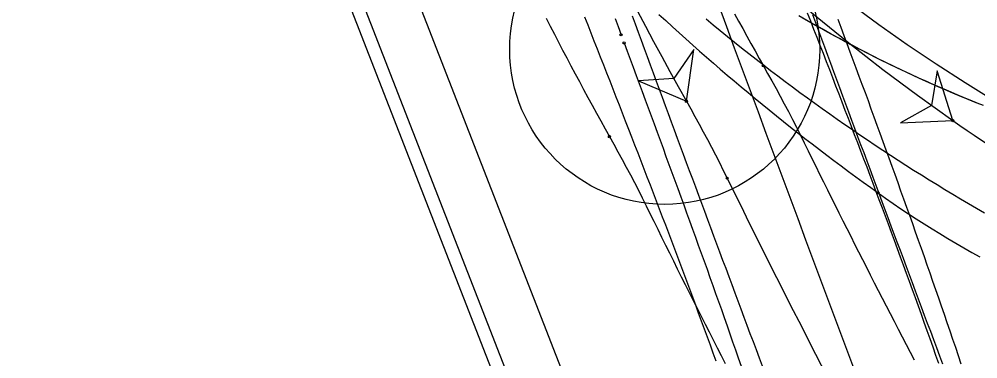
# Model space of a CAD drawing. Extents: x -14 to 1565148, y -25 to 642856.
# Drawn here: x 1564758.12 to 1564794.84, y 636409.12 to 636422.14 of the extents above; entities that cross this region are included whole.
import ezdxf

# ---------------------------------------------------------------- set-up
doc = ezdxf.new("R2010")
doc.units = 0
for name, color, linetype in [('CM_Corridor_Conceptual', 7, 'Continuous'), ('DR_P_Headwall', 7, 'Continuous'), ('PV_P_EOP', 7, 'Continuous'), ('PV_X_EOP', 7, 'Continuous'), ('TR_Turning_Path22', 7, 'Continuous'), ('TR_Turning_Path28', 7, 'Continuous'), ('TR_Turning_Path28 - Copy-1', 7, 'Continuous'), ('VG_P_Text', 7, 'Continuous')]:
    doc.layers.add(name, color=color, linetype=linetype)

msp = doc.modelspace()

# ---------------------------------------------------------------- linework, layer by layer
at = {"layer": 'CM_Corridor_Conceptual'}
for points in [[(1564780.944, 636422.162), (1564781.06, 636421.85), (1564781.175, 636421.538)], [(1564781.594, 636422.264), (1564781.71, 636421.952), (1564781.825, 636421.64), (1564781.94, 636421.328), (1564782.056, 636421.016), (1564782.171, 636420.703), (1564782.287, 636420.391), (1564782.402, 636420.079), (1564782.518, 636419.767), (1564782.633, 636419.455), (1564782.749, 636419.143), (1564782.864, 636418.831), (1564782.98, 636418.519), (1564783.096, 636418.207), (1564783.211, 636417.895), (1564783.327, 636417.583), (1564783.443, 636417.271), (1564783.559, 636416.959), (1564783.674, 636416.647), (1564783.79, 636416.335), (1564783.906, 636416.023), (1564784.022, 636415.711), (1564784.138, 636415.399), (1564784.254, 636415.087), (1564784.37, 636414.775), (1564784.486, 636414.464), (1564784.602, 636414.152), (1564784.718, 636413.84), (1564784.834, 636413.528), (1564784.95, 636413.216), (1564785.067, 636412.904), (1564785.183, 636412.592), (1564785.299, 636412.281), (1564785.415, 636411.969), (1564785.532, 636411.657), (1564785.648, 636411.345), (1564785.764, 636411.034), (1564785.881, 636410.722), (1564785.997, 636410.41), (1564786.113, 636410.098), (1564786.23, 636409.787), (1564786.346, 636409.475), (1564786.463, 636409.163), (1564786.579, 636408.851)], [(1564788.505, 636422.317), (1564788.62, 636422.006), (1564788.735, 636421.694), (1564788.851, 636421.383), (1564788.966, 636421.071), (1564789.081, 636420.76), (1564789.197, 636420.448), (1564789.312, 636420.137), (1564789.428, 636419.826), (1564789.543, 636419.514), (1564789.659, 636419.203), (1564789.775, 636418.891), (1564789.89, 636418.58), (1564790.006, 636418.269), (1564790.122, 636417.957), (1564790.237, 636417.646), (1564790.353, 636417.335), (1564790.469, 636417.023), (1564790.585, 636416.712), (1564790.7, 636416.401), (1564790.816, 636416.089), (1564790.932, 636415.778), (1564791.048, 636415.467), (1564791.164, 636415.156), (1564791.28, 636414.844), (1564791.396, 636414.533), (1564791.512, 636414.222), (1564791.628, 636413.911), (1564791.744, 636413.599), (1564791.861, 636413.288), (1564791.977, 636412.977), (1564792.093, 636412.666), (1564792.209, 636412.355), (1564792.325, 636412.044), (1564792.442, 636411.733), (1564792.558, 636411.421), (1564792.674, 636411.11), (1564792.791, 636410.799), (1564792.907, 636410.488), (1564793.024, 636410.177), (1564793.14, 636409.866), (1564793.257, 636409.555), (1564793.373, 636409.244), (1564793.49, 636408.933)], [(1564789.484, 636422.139), (1564789.599, 636421.827), (1564789.715, 636421.515), (1564789.83, 636421.203), (1564789.945, 636420.891), (1564790.06, 636420.579), (1564790.175, 636420.266), (1564790.29, 636419.954), (1564790.405, 636419.641), (1564790.52, 636419.328), (1564790.635, 636419.015), (1564790.749, 636418.702), (1564790.864, 636418.389), (1564790.978, 636418.076), (1564791.092, 636417.763), (1564791.206, 636417.449), (1564791.32, 636417.135), (1564791.434, 636416.821), (1564791.547, 636416.507), (1564791.66, 636416.193), (1564791.774, 636415.879), (1564791.886, 636415.565), (1564791.999, 636415.25), (1564792.112, 636414.935), (1564792.224, 636414.621), (1564792.336, 636414.306), (1564792.448, 636413.991), (1564792.559, 636413.675), (1564792.67, 636413.36), (1564792.781, 636413.044), (1564792.892, 636412.729), (1564793.002, 636412.413), (1564793.112, 636412.097), (1564793.222, 636411.781), (1564793.332, 636411.465), (1564793.441, 636411.148), (1564793.55, 636410.832), (1564793.658, 636410.515), (1564793.766, 636410.198), (1564793.874, 636409.881), (1564793.981, 636409.564), (1564794.089, 636409.247), (1564794.195, 636408.929)], [(1564781.291, 636421.227), (1564781.406, 636420.916), (1564781.521, 636420.605), (1564781.636, 636420.294), (1564781.751, 636419.983), (1564781.866, 636419.672), (1564781.981, 636419.362), (1564782.096, 636419.051), (1564782.211, 636418.741), (1564782.325, 636418.431), (1564782.44, 636418.121), (1564782.554, 636417.811), (1564782.668, 636417.501), (1564782.782, 636417.191), (1564782.896, 636416.881), (1564783.01, 636416.572), (1564783.123, 636416.262), (1564783.237, 636415.953), (1564783.35, 636415.643), (1564783.463, 636415.334), (1564783.575, 636415.025), (1564783.688, 636414.715), (1564783.8, 636414.406), (1564783.912, 636414.097), (1564784.024, 636413.788), (1564784.135, 636413.479), (1564784.246, 636413.17), (1564784.357, 636412.861), (1564784.468, 636412.552), (1564784.578, 636412.243), (1564784.688, 636411.935), (1564784.798, 636411.626), (1564784.908, 636411.317), (1564785.017, 636411.008), (1564785.126, 636410.7), (1564785.234, 636410.391), (1564785.342, 636410.082), (1564785.45, 636409.774), (1564785.558, 636409.465), (1564785.665, 636409.156), (1564785.772, 636408.848)]]:
    msp.add_lwpolyline(points, dxfattribs=at)
for centre in [(1564781.175, 636421.538), (1564781.291, 636421.227)]:
    msp.add_circle(centre, 0.0417, dxfattribs=at)
msp.add_arc((1568049.004, 637629.078), 3479.904, 200.025477, 200.945096, dxfattribs=at)
at = {"layer": 'DR_P_Headwall'}
for points in [[(1564795.054, 636418.83), (1564794.72, 636418.962), (1564794.388, 636419.097), (1564794.057, 636419.234), (1564793.727, 636419.373), (1564793.398, 636419.515), (1564793.07, 636419.659), (1564792.743, 636419.805), (1564792.417, 636419.953), (1564792.093, 636420.104), (1564791.769, 636420.257), (1564791.447, 636420.412), (1564791.126, 636420.57), (1564790.806, 636420.73), (1564790.488, 636420.892), (1564790.17, 636421.056), (1564789.854, 636421.222), (1564789.539, 636421.391), (1564789.225, 636421.562), (1564788.913, 636421.735), (1564788.602, 636421.91), (1564788.292, 636422.088), (1564787.983, 636422.267)], [(1564794.883, 636418.898), (1564794.551, 636419.031), (1564794.221, 636419.166), (1564793.891, 636419.304), (1564793.562, 636419.444), (1564793.235, 636419.586), (1564792.909, 636419.731), (1564792.583, 636419.878), (1564792.259, 636420.027), (1564791.936, 636420.178), (1564791.614, 636420.332), (1564791.294, 636420.488), (1564790.974, 636420.646), (1564790.656, 636420.806), (1564790.339, 636420.969), (1564790.023, 636421.134), (1564789.708, 636421.301), (1564789.394, 636421.47), (1564789.082, 636421.641), (1564788.771, 636421.815), (1564788.462, 636421.991), (1564788.153, 636422.168)]]:
    msp.add_lwpolyline(points, dxfattribs=at)
msp.add_arc((1564813.456, 636465.682), 46.174, 209.7299, 257.498, dxfattribs=at)
at = {"layer": 'PV_P_EOP'}
for p, q in [((1564758.583, 636455.327), (1564780.17, 636399.931)), ((1564758.117, 636455.146), (1564779.704, 636399.749))]:
    msp.add_line(p, q, dxfattribs=at)
at = {"layer": 'PV_X_EOP'}
msp.add_line((1564760.446, 636456.054), (1564782.033, 636400.657), dxfattribs=at)
at = {"layer": 'TR_Turning_Path22'}
for points in [[(1564778.308, 636422.173), (1564778.464, 636421.868), (1564778.621, 636421.563), (1564778.778, 636421.258), (1564778.937, 636420.954), (1564779.096, 636420.65), (1564779.256, 636420.347), (1564779.416, 636420.044), (1564779.578, 636419.742), (1564779.74, 636419.439), (1564779.903, 636419.138), (1564780.067, 636418.837), (1564780.231, 636418.536), (1564780.396, 636418.235), (1564780.563, 636417.935), (1564780.729, 636417.636)], [(1564779.775, 636422.226), (1564779.896, 636421.918), (1564780.017, 636421.611), (1564780.138, 636421.304), (1564780.258, 636420.997), (1564780.379, 636420.689), (1564780.499, 636420.382), (1564780.62, 636420.075), (1564780.74, 636419.769), (1564780.86, 636419.462), (1564780.98, 636419.155), (1564781.099, 636418.848), (1564781.219, 636418.542), (1564781.338, 636418.235), (1564781.458, 636417.928), (1564781.577, 636417.622), (1564781.695, 636417.316), (1564781.814, 636417.009), (1564781.932, 636416.703), (1564782.051, 636416.396), (1564782.168, 636416.09), (1564782.286, 636415.784), (1564782.404, 636415.478), (1564782.521, 636415.172), (1564782.638, 636414.865), (1564782.755, 636414.559), (1564782.871, 636414.253), (1564782.987, 636413.947), (1564783.103, 636413.641), (1564783.219, 636413.335), (1564783.335, 636413.029), (1564783.45, 636412.723), (1564783.564, 636412.417), (1564783.679, 636412.111), (1564783.793, 636411.804), (1564783.907, 636411.498), (1564784.021, 636411.192), (1564784.134, 636410.886), (1564784.247, 636410.58), (1564784.36, 636410.274), (1564784.472, 636409.968), (1564784.584, 636409.662), (1564784.696, 636409.356), (1564784.807, 636409.049)], [(1564785.524, 636422.347), (1564785.679, 636422.06), (1564785.835, 636421.773), (1564785.992, 636421.487), (1564786.15, 636421.202), (1564786.309, 636420.917), (1564786.468, 636420.632), (1564786.628, 636420.348)], [(1564788.31, 636422.376), (1564788.431, 636422.067), (1564788.552, 636421.757), (1564788.673, 636421.448), (1564788.793, 636421.138), (1564788.914, 636420.828), (1564789.034, 636420.518), (1564789.154, 636420.208), (1564789.274, 636419.897), (1564789.394, 636419.587), (1564789.514, 636419.276), (1564789.634, 636418.965), (1564789.753, 636418.655), (1564789.873, 636418.344), (1564789.992, 636418.033), (1564790.111, 636417.721), (1564790.23, 636417.41), (1564790.348, 636417.098), (1564790.466, 636416.787), (1564790.585, 636416.475), (1564790.702, 636416.163), (1564790.82, 636415.851), (1564790.938, 636415.539), (1564791.055, 636415.227), (1564791.172, 636414.914), (1564791.288, 636414.602), (1564791.405, 636414.289), (1564791.521, 636413.976), (1564791.637, 636413.663), (1564791.752, 636413.35), (1564791.867, 636413.037), (1564791.982, 636412.723), (1564792.097, 636412.41), (1564792.212, 636412.096), (1564792.326, 636411.782), (1564792.439, 636411.468), (1564792.553, 636411.154), (1564792.666, 636410.84), (1564792.779, 636410.525), (1564792.891, 636410.211), (1564793.003, 636409.896), (1564793.115, 636409.581), (1564793.226, 636409.266), (1564793.337, 636408.951)], [(1564783.679, 636418.99), (1564783.967, 636420.969), (1564783.191, 636419.863), (1564781.842, 636419.78), (1564783.679, 636418.99)], [(1564786.628, 636420.347), (1564786.79, 636420.06), (1564786.952, 636419.77), (1564787.112, 636419.478), (1564787.271, 636419.184), (1564787.429, 636418.889), (1564787.585, 636418.593), (1564787.74, 636418.295), (1564787.893, 636417.996), (1564788.045, 636417.696), (1564788.193, 636417.396), (1564788.341, 636417.094), (1564788.488, 636416.796), (1564788.635, 636416.498), (1564788.782, 636416.199), (1564788.93, 636415.901), (1564789.078, 636415.604), (1564789.226, 636415.306), (1564789.375, 636415.008), (1564789.523, 636414.711), (1564789.672, 636414.413), (1564789.821, 636414.116), (1564789.971, 636413.819), (1564790.121, 636413.522), (1564790.271, 636413.225), (1564790.421, 636412.929), (1564790.572, 636412.632), (1564790.722, 636412.336), (1564790.874, 636412.04), (1564791.025, 636411.743), (1564791.177, 636411.447), (1564791.328, 636411.152), (1564791.481, 636410.856), (1564791.633, 636410.56), (1564791.786, 636410.265), (1564791.939, 636409.97), (1564792.092, 636409.674), (1564792.245, 636409.379), (1564792.399, 636409.084)], [(1564783.679, 636418.99), (1564783.843, 636418.699), (1564784.004, 636418.408), (1564784.164, 636418.116), (1564784.323, 636417.822), (1564784.48, 636417.528), (1564784.635, 636417.233), (1564784.789, 636416.938), (1564784.94, 636416.641), (1564785.09, 636416.343), (1564785.238, 636416.044)], [(1564780.729, 636417.637), (1564780.894, 636417.342), (1564781.056, 636417.049), (1564781.215, 636416.756), (1564781.374, 636416.463), (1564781.53, 636416.169), (1564781.684, 636415.875), (1564781.837, 636415.581), (1564781.987, 636415.286), (1564782.136, 636414.991), (1564782.283, 636414.693), (1564782.43, 636414.392), (1564782.58, 636414.088), (1564782.729, 636413.785), (1564782.879, 636413.482), (1564783.029, 636413.178), (1564783.179, 636412.875), (1564783.33, 636412.572), (1564783.481, 636412.269), (1564783.632, 636411.966), (1564783.784, 636411.664), (1564783.935, 636411.361), (1564784.087, 636411.059), (1564784.239, 636410.757), (1564784.392, 636410.455), (1564784.545, 636410.153), (1564784.698, 636409.851), (1564784.851, 636409.549), (1564785.005, 636409.248), (1564785.159, 636408.946)]]:
    msp.add_lwpolyline(points, dxfattribs=at)
msp.add_lwpolyline([(1564783.679, 636418.99), (1564783.967, 636420.969), (1564783.191, 636419.863), (1564781.842, 636419.78)], close=True, dxfattribs=at)
for centre in [(1564786.628, 636420.348), (1564786.628, 636420.347), (1564783.679, 636418.99), (1564783.679, 636418.99), (1564780.729, 636417.637), (1564780.729, 636417.636), (1564785.238, 636416.044), (1564785.238, 636416.044)]:
    msp.add_circle(centre, 0.0417, dxfattribs=at)
for centre, radius, start, end in [((1564896.905, 636482.542), 129.841, 190.85167, 209.30473), ((1565120.547, 636580.367), 373.408, 206.10783, 208.42424)]:
    msp.add_arc(centre, radius, start, end, dxfattribs=at)
at = {"layer": 'TR_Turning_Path28'}
for points in [[(1564782.627, 636422.318), (1564782.884, 636422.081), (1564783.142, 636421.845), (1564783.401, 636421.611), (1564783.661, 636421.377), (1564783.922, 636421.144), (1564784.183, 636420.913), (1564784.446, 636420.682), (1564784.71, 636420.453), (1564784.974, 636420.224), (1564785.24, 636419.997), (1564785.506, 636419.771), (1564785.773, 636419.546), (1564786.042, 636419.322), (1564786.311, 636419.099), (1564786.581, 636418.877), (1564786.852, 636418.657), (1564787.124, 636418.437), (1564787.397, 636418.219), (1564787.67, 636418.001), (1564787.945, 636417.785), (1564788.22, 636417.57), (1564788.497, 636417.356), (1564788.774, 636417.144), (1564789.052, 636416.932), (1564789.331, 636416.722), (1564789.611, 636416.512), (1564789.892, 636416.304), (1564790.173, 636416.097), (1564790.456, 636415.891), (1564790.739, 636415.687), (1564791.023, 636415.483)], [(1564793.883, 636418.251), (1564793.285, 636420.16), (1564793.065, 636418.827), (1564791.885, 636418.168), (1564793.883, 636418.251)], [(1564793.883, 636418.251), (1564794.156, 636418.06), (1564794.431, 636417.872), (1564794.708, 636417.687), (1564794.987, 636417.504), (1564795.268, 636417.325), (1564795.551, 636417.148), (1564795.836, 636416.975), (1564796.122, 636416.805)], [(1564791.021, 636415.484), (1564791.308, 636415.28), (1564791.599, 636415.077), (1564791.893, 636414.876), (1564792.188, 636414.678), (1564792.486, 636414.483), (1564792.787, 636414.292), (1564793.09, 636414.103), (1564793.391, 636413.919), (1564793.698, 636413.735), (1564794.001, 636413.557), (1564794.304, 636413.379), (1564794.609, 636413.203), (1564794.914, 636413.029)]]:
    msp.add_lwpolyline(points, dxfattribs=at)
msp.add_lwpolyline([(1564793.883, 636418.251), (1564793.285, 636420.16), (1564793.065, 636418.827), (1564791.885, 636418.168)], close=True, dxfattribs=at)
for centre in [(1564793.883, 636418.251), (1564793.883, 636418.251), (1564791.021, 636415.484), (1564791.023, 636415.483)]:
    msp.add_circle(centre, 0.0417, dxfattribs=at)
msp.add_arc((1564840.393, 636484.698), 81.107, 162.2375, 235.00942, dxfattribs=at)
at = {"layer": 'TR_Turning_Path28 - Copy-1'}
msp.add_lwpolyline([(1564784.432, 636422.148), (1564784.703, 636421.924), (1564784.974, 636421.7), (1564785.247, 636421.478), (1564785.521, 636421.258), (1564785.795, 636421.038), (1564786.071, 636420.82), (1564786.348, 636420.603), (1564786.626, 636420.387), (1564786.904, 636420.173), (1564787.184, 636419.96), (1564787.465, 636419.748), (1564787.747, 636419.538), (1564788.029, 636419.329), (1564788.313, 636419.121), (1564788.598, 636418.915), (1564788.883, 636418.71), (1564789.17, 636418.506), (1564789.458, 636418.304), (1564789.746, 636418.103), (1564790.036, 636417.903), (1564790.326, 636417.705), (1564790.617, 636417.508), (1564790.909, 636417.312), (1564791.203, 636417.118), (1564791.497, 636416.925), (1564791.792, 636416.733), (1564792.087, 636416.543), (1564792.384, 636416.354), (1564792.682, 636416.167), (1564792.98, 636415.981), (1564793.28, 636415.797), (1564793.58, 636415.613), (1564793.881, 636415.432), (1564794.183, 636415.251), (1564794.485, 636415.073), (1564794.789, 636414.895), (1564795.093, 636414.719)], dxfattribs=at)
msp.add_arc((1564832.578, 636479.871), 71.28, 211.52336, 280.68377, dxfattribs=at)
at = {"layer": 'VG_P_Text'}
msp.add_circle((1564782.849, 636420.977), 5.938, dxfattribs=at)

doc.saveas('drawing.dxf')
